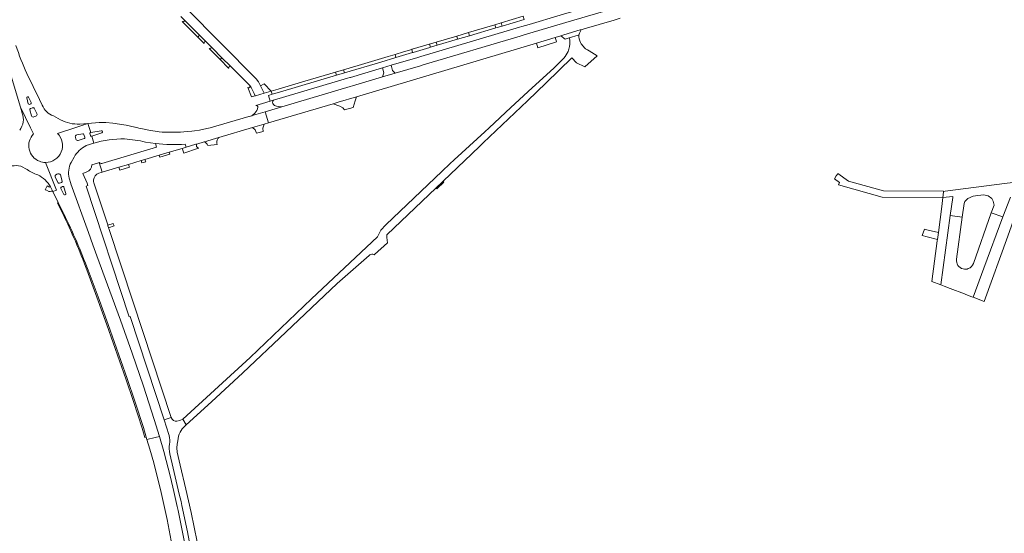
# Model space of a CAD drawing. Header units: metres. Extents: x 166325 to 190320, y 381923 to 404576.
# Tile 993 of 1056: x 181746 to 182241, y 385612 to 385870. Entities that reach past the tile are written whole.
import ezdxf

# ---------------------------------------------------------------- set-up
doc = ezdxf.new("R2010")
doc.units = ezdxf.units.M
for name, color, linetype, lineweight in [('B-WE-VH-VERHARDING_ASFALT-GV', 8, 'Continuous', 18), ('B-WE-VH-VERHARDING_BETONSTRAATSTEEN-GV', 8, 'Continuous', 18), ('B-WE-VH-VERHARDING_HALFVERHARDING-GV', 8, 'Continuous', 18), ('B-WE-VH-VERHARDING_STRAATBAKSTEEN-GV', 8, 'Continuous', 18)]:
    doc.layers.add(name, color=color, linetype=linetype, lineweight=lineweight)

msp = doc.modelspace()

# ---------------------------------------------------------------- linework, layer by layer
at = {"layer": 'B-WE-VH-VERHARDING_ASFALT-GV', "flags": 128}
for points in [[(182039.418, 385874.606), (182020.554, 385868.963), (182018.844, 385868.476), (182004.093, 385864.134), (181998.999, 385862.611), (181997.601, 385862.193), (181948.855, 385847.73), (181948.707, 385847.686), (181947.396, 385847.297), (181934.737, 385843.541), (181928.356, 385841.647), (181913.225, 385837.158), (181912.021, 385836.801), (181911.98, 385836.789), (181877.768, 385826.637), (181876.021, 385826.119), (181869.268, 385824.116), (181870.911, 385818.554), (181882.344, 385821.932), (181903.52, 385828.187), (181905.986, 385828.916), (181915.166, 385831.63), (182005.775, 385858.728), (182015.209, 385861.55), (182018.036, 385862.395), (182019.546, 385862.847), (182027.785, 385865.271), (182028.28, 385865.416), (182029.715, 385865.838), (182044.812, 385870.271), (182047.935, 385871.209)], [(182039.418, 385874.606), (182020.554, 385868.963), (182018.844, 385868.476), (182004.093, 385864.134), (181998.999, 385862.611), (181997.601, 385862.193), (181948.855, 385847.73), (181948.707, 385847.686), (181947.396, 385847.297), (181934.737, 385843.541), (181928.356, 385841.647), (181913.225, 385837.158), (181912.021, 385836.801), (181911.98, 385836.789), (181877.768, 385826.637), (181876.021, 385826.119), (181869.268, 385824.116), (181870.911, 385818.554), (181882.344, 385821.932), (181903.52, 385828.187), (181905.986, 385828.916), (181915.166, 385831.63), (182005.775, 385858.728), (182015.209, 385861.55), (182018.036, 385862.395), (182019.546, 385862.847), (182027.785, 385865.271), (182028.28, 385865.416), (182029.715, 385865.838), (182044.812, 385870.271), (182047.935, 385871.209)], [(181733.344, 385871.796), (181741.583, 385842.063), (181746.239, 385826.479)], [(181755.878, 385830.244), (181755.849, 385830.304), (181749.465, 385843.47)], [(181750.345, 385831.424), (181751.695, 385828.745), (181751.671, 385828.35), (181751.385, 385828.076), (181750.824, 385827.841), (181750.13, 385828.116), (181749.36, 385831.094)], [(181757.221, 385827.482), (181757.198, 385827.53), (181755.878, 385830.244)], [(181752.786, 385813.051), (181751.281, 385816.138), (181746.239, 385826.479), (181747.157, 385823.516)], [(181746.239, 385826.479), (181751.281, 385816.138), (181752.786, 385813.051)], [(181752.786, 385813.051), (181751.281, 385816.138), (181746.239, 385826.479), (181747.157, 385823.516)], [(181829.149, 385807.87), (181829.54, 385806.318), (181834.502, 385807.791), (181834.871, 385807.901), (181838.687, 385809.033), (181839.558, 385809.292), (181839.936, 385809.404), (181844.796, 385810.839), (181845.942, 385811.178), (181862.937, 385816.199), (181868.886, 385817.956), (181870.911, 385818.554), (181869.268, 385824.116), (181863.372, 385822.366), (181862.863, 385822.216), (181862.687, 385822.165), (181862.593, 385822.138), (181861.325, 385821.773), (181861.165, 385821.727), (181841.656, 385816.082), (181839.927, 385815.739), (181836.249, 385814.911), (181833.751, 385814.597)], [(181829.149, 385807.87), (181829.54, 385806.318), (181834.502, 385807.791), (181834.871, 385807.901), (181838.687, 385809.033), (181839.558, 385809.292), (181839.936, 385809.404), (181844.796, 385810.839), (181845.942, 385811.178), (181862.937, 385816.199), (181868.886, 385817.956), (181870.911, 385818.554), (181869.268, 385824.116), (181863.372, 385822.366), (181862.863, 385822.216), (181862.687, 385822.165), (181862.593, 385822.138), (181861.325, 385821.773), (181861.165, 385821.727), (181841.656, 385816.082), (181839.927, 385815.739), (181836.249, 385814.911), (181833.751, 385814.597)], [(181753.947, 385821.908), (181752.991, 385821.533)], [(181766.405, 385820.099), (181762.806, 385822.053)], [(181764.803, 385813.293), (181774.563, 385816.459), (181780.096, 385818.254), (181776.058, 385817.986)], [(181781.604, 385813.767), (181780.096, 385818.254), (181774.563, 385816.459), (181764.803, 385813.293)], [(181781.604, 385813.767), (181780.096, 385818.254), (181774.563, 385816.459), (181764.803, 385813.293)], [(181781.604, 385813.767), (181780.096, 385818.254), (181774.563, 385816.459), (181764.803, 385813.293)], [(181803.708, 385816.454), (181799.429, 385817.487), (181796.061, 385817.994), (181792.677, 385818.384), (181789.234, 385818.694), (181785.778, 385818.736), (181780.096, 385818.254), (181781.604, 385813.767), (181786.9, 385814.623)], [(181803.708, 385816.454), (181799.429, 385817.487), (181796.061, 385817.994), (181792.677, 385818.384), (181789.234, 385818.694), (181785.778, 385818.736), (181780.096, 385818.254), (181781.604, 385813.767), (181786.9, 385814.623)], [(181774.535, 385812.609), (181777.588, 385813.118), (181777.959, 385813.035), (181778.183, 385812.729), (181778.344, 385812.145)], [(181774.535, 385812.609), (181777.588, 385813.118), (181777.959, 385813.035), (181778.183, 385812.729), (181778.344, 385812.145)], [(181774.535, 385812.609), (181777.588, 385813.118), (181777.959, 385813.035), (181778.183, 385812.729), (181778.344, 385812.145)], [(181781.445, 385812.299), (181781.187, 385813.19)], [(181781.445, 385812.299), (181781.187, 385813.19)], [(181787.148, 385813.61), (181782.079, 385811.941), (181783.092, 385808.369)], [(181787.148, 385813.61), (181782.079, 385811.941), (181783.092, 385808.369)], [(181815.936, 385814.08), (181810.797, 385814.848), (181806.766, 385815.738), (181805.723, 385815.968), (181805.311, 385816.067), (181803.843, 385816.421), (181803.708, 385816.454)], [(181815.936, 385814.08), (181810.797, 385814.848), (181806.766, 385815.738), (181805.723, 385815.968), (181805.311, 385816.067), (181803.843, 385816.421), (181803.708, 385816.454)], [(181833.751, 385814.597), (181832.509, 385814.441), (181828.322, 385814.046)], [(181833.751, 385814.597), (181832.509, 385814.441), (181828.322, 385814.046)], [(181774.122, 385810.427), (181773.871, 385811.386)], [(181774.122, 385810.427), (181773.871, 385811.386)], [(181778.249, 385810.697), (181775.337, 385809.735)], [(181778.249, 385810.697), (181775.337, 385809.735)], [(181778.344, 385812.145), (181778.565, 385811.344)], [(181778.344, 385812.145), (181778.565, 385811.344)], [(181778.344, 385812.145), (181778.565, 385811.344)], [(181779.147, 385807.095), (181779.289, 385807.141), (181783.092, 385808.369), (181782.079, 385811.941)], [(181779.147, 385807.095), (181779.289, 385807.141), (181783.092, 385808.369), (181782.079, 385811.941)], [(181779.147, 385807.095), (181779.289, 385807.141), (181783.092, 385808.369), (181782.079, 385811.941)], [(181809.154, 385808.945), (181814.186, 385808.154)], [(181809.154, 385808.945), (181814.186, 385808.154)], [(181761.373, 385786.392), (181761.377, 385786.383), (181762.345, 385784.409), (181762.521, 385784.049), (181764.389, 385784.681), (181758.798, 385798.685)], [(181758.798, 385798.685), (181764.389, 385784.681), (181762.521, 385784.049), (181765.222, 385778.574)], [(181758.798, 385798.685), (181764.389, 385784.681), (181762.521, 385784.049), (181765.222, 385778.574)], [(181761.373, 385786.392), (181761.377, 385786.383), (181762.345, 385784.409), (181762.521, 385784.049), (181764.389, 385784.681), (181758.798, 385798.685)], [(181758.798, 385798.685), (181764.389, 385784.681), (181762.521, 385784.049), (181765.222, 385778.574)], [(181771.75, 385798.64), (181773.258, 385801.376)], [(181771.75, 385798.64), (181773.258, 385801.376)], [(181771.75, 385798.64), (181773.258, 385801.376)], [(181746.373, 385796.807), (181749.583, 385795.069)], [(181746.373, 385796.807), (181749.583, 385795.069)], [(181765.145, 385788.497), (181763.73, 385791.328)], [(181765.145, 385788.497), (181763.73, 385791.328)], [(181764.282, 385792.626), (181764.59, 385792.754)], [(181764.282, 385792.626), (181764.59, 385792.754)], [(181764.282, 385792.626), (181764.59, 385792.754)], [(181764.59, 385792.754), (181765.009, 385792.927)], [(181764.59, 385792.754), (181765.009, 385792.927)], [(181764.59, 385792.754), (181765.009, 385792.927)], [(181766.313, 385792.442), (181767.216, 385789.339), (181767.196, 385788.92), (181766.912, 385788.662), (181765.842, 385788.232)], [(181766.313, 385792.442), (181767.216, 385789.339), (181767.196, 385788.92), (181766.912, 385788.662), (181765.842, 385788.232)], [(181766.313, 385792.442), (181767.216, 385789.339), (181767.196, 385788.92), (181766.912, 385788.662), (181765.842, 385788.232)], [(181771.614, 385788.079), (181770.81, 385790.856)], [(181771.614, 385788.079), (181770.81, 385790.856)], [(181771.614, 385788.079), (181770.81, 385790.856)], [(181768.107, 385782.596), (181766.593, 385785.632)], [(181768.107, 385782.596), (181766.593, 385785.632)], [(181768.107, 385782.596), (181766.593, 385785.632)], [(181766.832, 385786.325), (181767.446, 385786.568)], [(181766.832, 385786.325), (181767.446, 385786.568)], [(181768.114, 385786.272), (181769.071, 385783.016)], [(181768.114, 385786.272), (181769.071, 385783.016)], [(181816.1, 385660.832), (181813.527, 385669.399), (181808.06, 385686.226), (181802.396, 385702.735), (181796.481, 385719.319), (181784.574, 385751.798), (181782.578, 385757.244), (181780.41, 385763.443), (181771.632, 385787.986)], [(181816.1, 385660.832), (181813.527, 385669.399), (181808.06, 385686.226), (181802.396, 385702.735), (181796.481, 385719.319), (181784.574, 385751.798), (181782.578, 385757.244), (181780.41, 385763.443), (181771.632, 385787.986)], [(181816.1, 385660.832), (181813.527, 385669.399), (181808.06, 385686.226), (181802.396, 385702.735), (181796.481, 385719.319), (181784.574, 385751.798), (181782.578, 385757.244), (181780.41, 385763.443), (181771.632, 385787.986)], [(181765.222, 385778.574), (181768.095, 385772.798)], [(181765.222, 385778.574), (181768.095, 385772.798)], [(182217.041, 385750.015), (182219.96, 385771.129), (182213.888, 385771.968), (182209.073, 385737.135), (182209.118, 385737.118), (182210.861, 385736.453), (182213.794, 385735.335), (182221.076, 385732.558), (182221.72, 385732.313), (182224.807, 385731.136)], [(182217.041, 385750.015), (182219.96, 385771.129), (182213.888, 385771.968), (182209.073, 385737.135), (182209.118, 385737.118), (182210.861, 385736.453), (182213.794, 385735.335), (182221.076, 385732.558), (182221.72, 385732.313), (182224.807, 385731.136)], [(182224.807, 385731.136), (182225.264, 385730.962), (182225.483, 385730.879), (182230.767, 385745.506), (182240.406, 385771.301), (182234.547, 385773.368)], [(182224.807, 385731.136), (182225.264, 385730.962), (182225.483, 385730.879), (182230.767, 385745.506), (182240.406, 385771.301), (182234.547, 385773.368)], [(182234.547, 385773.368), (182225.574, 385747.936)], [(182234.547, 385773.368), (182225.574, 385747.936)], [(181780.254, 385744.459), (181785.295, 385731.105), (181790.348, 385717.235), (181799.911, 385690.051), (181803.756, 385678.686), (181808.039, 385665.337), (181809.471, 385660.526), (181809.823, 385659.325), (181813.945, 385660.314), (181816.1, 385660.832)], [(181780.254, 385744.459), (181785.295, 385731.105), (181790.348, 385717.235), (181799.911, 385690.051), (181803.756, 385678.686), (181808.039, 385665.337), (181809.471, 385660.526), (181809.823, 385659.325), (181813.945, 385660.314), (181816.1, 385660.832)], [(181780.254, 385744.459), (181785.295, 385731.105), (181790.348, 385717.235), (181799.911, 385690.051), (181803.756, 385678.686), (181808.039, 385665.337), (181809.471, 385660.526), (181809.823, 385659.325), (181813.945, 385660.314), (181816.1, 385660.832)]]:
    msp.add_lwpolyline(points, dxfattribs=at)
at = {"layer": 'B-WE-VH-VERHARDING_ASFALT-GV'}
for points in [[(181749.465, 385843.47, -0.0351692), (181743.981, 385857.461)], [(181747.157, 385823.516, -0.2496116), (181745.844, 385814.859)], [(181747.157, 385823.516, -0.2496116), (181745.844, 385814.859)], [(181762.806, 385822.053, -0.2202672), (181757.221, 385827.482)], [(181752.991, 385821.533, -0.4006707), (181751.7, 385822.068)], [(181776.058, 385817.986, -0.1366474), (181766.405, 385820.099)], [(181764.803, 385813.293, -0.6802229), (181758.798, 385798.685)], [(181764.803, 385813.293, -0.6802229), (181758.798, 385798.685)], [(181764.803, 385813.293, -0.6802229), (181758.798, 385798.685)], [(181781.187, 385813.19, -0.4346808), (181781.604, 385813.767)], [(181781.187, 385813.19, -0.4346808), (181781.604, 385813.767)], [(181781.187, 385813.19, -0.4346808), (181781.604, 385813.767)], [(181786.9, 385814.623, -0.9160474), (181787.148, 385813.61)], [(181786.9, 385814.623, -0.9160474), (181787.148, 385813.61)], [(181828.322, 385814.046, -0.0355242), (181815.936, 385814.08)], [(181828.322, 385814.046, -0.0355242), (181815.936, 385814.08)], [(181755.838, 385799.262, -0.5347874), (181752.786, 385813.051)], [(181773.871, 385811.386, -0.4266794), (181774.535, 385812.609)], [(181773.871, 385811.386, -0.4266794), (181774.535, 385812.609)], [(181775.337, 385809.735, -0.419941), (181774.122, 385810.427)], [(181775.337, 385809.735, -0.419941), (181774.122, 385810.427)], [(181775.337, 385809.735, -0.419941), (181774.122, 385810.427)], [(181778.565, 385811.344, -0.4167807), (181778.249, 385810.697)], [(181778.565, 385811.344, -0.4167807), (181778.249, 385810.697)], [(181782.079, 385811.941, -0.5202747), (181781.445, 385812.299)], [(181782.079, 385811.941, -0.5202747), (181781.445, 385812.299)], [(181782.079, 385811.941, -0.5202747), (181781.445, 385812.299)], [(181783.092, 385808.369, -0.0727285), (181798.614, 385810.552)], [(181783.092, 385808.369, -0.0727285), (181798.614, 385810.552)], [(181798.614, 385810.552, -0.0323531), (181809.154, 385808.945)], [(181798.614, 385810.552, -0.0323531), (181809.154, 385808.945)], [(181814.186, 385808.154, 0.0421052), (181829.149, 385807.87)], [(181814.186, 385808.154, 0.0421052), (181829.149, 385807.87)], [(181773.258, 385801.376, -0.1488637), (181779.147, 385807.095)], [(181773.258, 385801.376, -0.1488637), (181779.147, 385807.095)], [(181773.258, 385801.376, -0.1488637), (181779.147, 385807.095)], [(181758.798, 385798.685, -0.0895488), (181755.838, 385799.262)], [(181758.798, 385798.685, -0.0895488), (181755.838, 385799.262)], [(181770.81, 385790.856, -0.1970824), (181771.75, 385798.64)], [(181770.81, 385790.856, -0.1970824), (181771.75, 385798.64)], [(181770.81, 385790.856, -0.1970824), (181771.75, 385798.64)], [(181737.941, 385795.624, -0.1723221), (181746.373, 385796.807)], [(181737.941, 385795.624, -0.1723221), (181746.373, 385796.807)], [(181749.583, 385795.069, 0.0781068), (181754.932, 385792.439)], [(181749.583, 385795.069, 0.0781068), (181754.932, 385792.439)], [(181754.932, 385792.439, -0.1402915), (181761.373, 385786.392)], [(181754.932, 385792.439, -0.1402915), (181761.373, 385786.392)], [(181763.73, 385791.328, -0.416123), (181764.282, 385792.626)], [(181763.73, 385791.328, -0.416123), (181764.282, 385792.626)], [(181765.009, 385792.927, -0.4332467), (181766.313, 385792.442)], [(181765.009, 385792.927, -0.4332467), (181766.313, 385792.442)], [(181765.842, 385788.232, -0.4092018), (181765.145, 385788.497)], [(181765.842, 385788.232, -0.4092018), (181765.145, 385788.497)], [(181766.593, 385785.632, -0.4227776), (181766.832, 385786.325)], [(181766.593, 385785.632, -0.4227776), (181766.832, 385786.325)], [(181766.593, 385785.632, -0.4227776), (181766.832, 385786.325)], [(181767.446, 385786.568, -0.427739), (181768.114, 385786.272)], [(181767.446, 385786.568, -0.427739), (181768.114, 385786.272)], [(181767.446, 385786.568, -0.427739), (181768.114, 385786.272)], [(181771.632, 385787.986, -0.1056601), (181771.614, 385788.079)], [(181771.632, 385787.986, -0.1056601), (181771.614, 385788.079)], [(181771.632, 385787.986, -0.1056601), (181771.614, 385788.079)], [(181769.071, 385783.016, -0.9293188), (181768.107, 385782.596)], [(181769.071, 385783.016, -0.9293188), (181768.107, 385782.596)], [(181769.071, 385783.016, -0.9293188), (181768.107, 385782.596)], [(181768.095, 385772.798, -0.0236869), (181780.254, 385744.459)], [(181768.095, 385772.798, -0.0236869), (181780.254, 385744.459)], [(182220.368, 385745.12, -0.3850694), (182217.041, 385750.015)], [(182220.368, 385745.12, -0.3850694), (182217.041, 385750.015)], [(182222.961, 385745.275, -0.150782), (182220.368, 385745.12)], [(182222.961, 385745.275, -0.150782), (182220.368, 385745.12)], [(182225.574, 385747.936, -0.2214627), (182222.961, 385745.275)], [(182225.574, 385747.936, -0.2214627), (182222.961, 385745.275)]]:
    msp.add_lwpolyline(points, format="xyb", dxfattribs=at)
at = {"layer": 'B-WE-VH-VERHARDING_ASFALT-GV', "flags": 128}
msp.add_lwpolyline([(181825.606, 385623.644), (181825.123, 385625.757), (181823.428, 385633.164), (181821.745, 385640.52), (181818.33, 385653.407), (181816.1, 385660.832), (181813.945, 385660.314), (181809.823, 385659.325), (181811.238, 385654.502), (181813.271, 385647.57), (181817.008, 385632.665), (181819.968, 385619.193), (181823.11, 385603.1), (181826.615, 385583.238), (181826.855, 385581.765), (181826.884, 385581.605), (181827.323, 385579.162), (181827.426, 385578.591), (181834.338, 385576.754), (181834.229, 385577.367), (181832.89, 385584.897), (181828.811, 385607.833)], close=True, dxfattribs=at)
msp.add_lwpolyline([(181825.606, 385623.644), (181825.123, 385625.757), (181823.428, 385633.164), (181821.745, 385640.52), (181818.33, 385653.407), (181816.1, 385660.832), (181813.945, 385660.314), (181809.823, 385659.325), (181811.238, 385654.502), (181813.271, 385647.57), (181817.008, 385632.665), (181819.968, 385619.193), (181823.11, 385603.1), (181826.615, 385583.238), (181826.855, 385581.765), (181826.884, 385581.605), (181827.323, 385579.162), (181827.426, 385578.591), (181834.338, 385576.754), (181834.229, 385577.367), (181832.89, 385584.897), (181828.811, 385607.833)], close=True, dxfattribs=at)
msp.add_lwpolyline([(181825.606, 385623.644), (181825.123, 385625.757), (181823.428, 385633.164), (181821.745, 385640.52), (181818.33, 385653.407), (181816.1, 385660.832), (181813.945, 385660.314), (181809.823, 385659.325), (181811.238, 385654.502), (181813.271, 385647.57), (181817.008, 385632.665), (181819.968, 385619.193), (181823.11, 385603.1), (181826.615, 385583.238), (181826.855, 385581.765), (181826.884, 385581.605), (181827.323, 385579.162), (181827.426, 385578.591), (181834.338, 385576.754), (181834.229, 385577.367), (181832.89, 385584.897), (181828.811, 385607.833)], close=True, dxfattribs=at)
at = {"layer": 'B-WE-VH-VERHARDING_BETONSTRAATSTEEN-GV', "flags": 128}
for points in [[(181870.976, 385832.401), (181871.792, 385829.527), (181873.499, 385830.039), (181910.718, 385841.043), (181911.966, 385841.412), (181912.158, 385841.469), (181928.403, 385846.271), (181932.697, 385847.541), (181946.069, 385851.494), (181947.603, 385851.948), (181997.224, 385866.618), (181998.397, 385866.963), (182002.062, 385868.042), (182017.627, 385872.69), (182019.286, 385873.186), (182035.557, 385877.983)], [(181870.976, 385832.401), (181871.792, 385829.527), (181873.499, 385830.039), (181910.718, 385841.043), (181911.966, 385841.412), (181912.158, 385841.469), (181928.403, 385846.271), (181932.697, 385847.541), (181946.069, 385851.494), (181947.603, 385851.948), (181997.224, 385866.618), (181998.397, 385866.963), (182002.062, 385868.042), (182017.627, 385872.69), (182019.286, 385873.186), (182035.557, 385877.983)], [(181826.837, 385872.135), (181828.623, 385870.343), (181829.154, 385869.81), (181836.27, 385862.67), (181836.406, 385862.535), (181839.404, 385859.526), (181839.635, 385859.295), (181842.103, 385856.819), (181842.815, 385856.104), (181847.555, 385851.349), (181847.583, 385851.32), (181851.801, 385847.089), (181851.819, 385847.071), (181851.981, 385846.908), (181861.568, 385837.29), (181861.57, 385837.288), (181861.575, 385837.284), (181862.299, 385836.388), (181862.606, 385835.721), (181863.716, 385833.305), (181864.234, 385832.177), (181864.463, 385832.244), (181866.676, 385832.891), (181868.889, 385833.537), (181867.02, 385837.249), (181865.973, 385839.17), (181864.74, 385840.754), (181829.334, 385876.389)], [(181826.837, 385872.135), (181828.623, 385870.343), (181829.154, 385869.81), (181836.27, 385862.67), (181836.406, 385862.535), (181839.404, 385859.526), (181839.635, 385859.295), (181842.103, 385856.819), (181842.815, 385856.104), (181847.555, 385851.349), (181847.583, 385851.32), (181851.801, 385847.089), (181851.819, 385847.071), (181851.981, 385846.908), (181861.568, 385837.29), (181861.57, 385837.288), (181861.575, 385837.284), (181862.299, 385836.388), (181862.606, 385835.721), (181863.716, 385833.305), (181864.234, 385832.177), (181864.463, 385832.244), (181866.676, 385832.891), (181868.889, 385833.537), (181867.02, 385837.249), (181865.973, 385839.17), (181864.74, 385840.754), (181829.334, 385876.389)], [(181827.615, 385869.545), (181828.272, 385868.885), (181835.392, 385861.737)], [(181827.615, 385869.545), (181828.272, 385868.885), (181835.392, 385861.737)], [(181835.392, 385861.737), (181836.27, 385862.67), (181829.154, 385869.81), (181828.623, 385870.343)], [(181835.392, 385861.737), (181836.27, 385862.67), (181829.154, 385869.81), (181828.623, 385870.343)], [(181999.537, 385870.547), (181988.488, 385867.264), (181985.269, 385866.308), (181972.029, 385862.374), (181966.103, 385860.613), (181955.87, 385857.572), (181952.462, 385856.56), (181952.109, 385856.455), (181943.685, 385853.951), (181943.426, 385853.874), (181935.055, 385851.387), (181927.55, 385849.157), (181909.194, 385843.725), (181905.162, 385842.532), (181876.569, 385834.071), (181872.793, 385832.944), (181872.793, 385832.943), (181870.976, 385832.401)], [(181999.537, 385870.547), (181988.488, 385867.264), (181985.269, 385866.308), (181972.029, 385862.374), (181966.103, 385860.613), (181955.87, 385857.572), (181952.462, 385856.56), (181952.109, 385856.455), (181943.685, 385853.951), (181943.426, 385853.874), (181935.055, 385851.387), (181927.55, 385849.157), (181909.194, 385843.725), (181905.162, 385842.532), (181876.569, 385834.071), (181872.793, 385832.944), (181872.793, 385832.943), (181870.976, 385832.401)], [(181839.635, 385859.295), (181839.404, 385859.526), (181836.406, 385862.535), (181836.27, 385862.67), (181835.392, 385861.737), (181835.485, 385861.644), (181838.531, 385858.587), (181838.673, 385858.444)], [(181839.635, 385859.295), (181839.404, 385859.526), (181836.406, 385862.535), (181836.27, 385862.67), (181835.392, 385861.737), (181835.485, 385861.644), (181838.531, 385858.587), (181838.673, 385858.444)], [(181841.124, 385855.984), (181841.903, 385855.202), (181846.624, 385850.462)], [(181841.124, 385855.984), (181841.903, 385855.202), (181846.624, 385850.462)], [(181846.624, 385850.462), (181847.555, 385851.349), (181842.815, 385856.104), (181842.103, 385856.819)], [(181846.624, 385850.462), (181847.555, 385851.349), (181842.815, 385856.104), (181842.103, 385856.819)], [(181851.981, 385846.908), (181851.819, 385847.071), (181851.801, 385847.089), (181847.583, 385851.32), (181847.555, 385851.349), (181846.624, 385850.462), (181846.698, 385850.388), (181850.935, 385846.135), (181851.06, 385846.01)], [(181851.981, 385846.908), (181851.819, 385847.071), (181851.801, 385847.089), (181847.583, 385851.32), (181847.555, 385851.349), (181846.624, 385850.462), (181846.698, 385850.388), (181850.935, 385846.135), (181851.06, 385846.01)], [(181860.668, 385836.364), (181862.361, 385831.631), (181862.433, 385831.652), (181864.234, 385832.177)], [(181860.668, 385836.364), (181862.361, 385831.631), (181862.433, 385831.652), (181864.234, 385832.177)], [(181864.234, 385832.177), (181863.716, 385833.305), (181862.606, 385835.721), (181862.299, 385836.388), (181861.575, 385837.284), (181861.57, 385837.288)], [(181864.234, 385832.177), (181863.716, 385833.305), (181862.606, 385835.721), (181862.299, 385836.388), (181861.575, 385837.284), (181861.57, 385837.288)], [(181873.499, 385830.039), (181871.792, 385829.527), (181868.005, 385828.393), (181864.635, 385827.383)], [(181873.499, 385830.039), (181871.792, 385829.527), (181868.005, 385828.393), (181864.635, 385827.383)], [(181752.414, 385826.179), (181751.251, 385825.727), (181750.972, 385825.454), (181750.945, 385825.064), (181751.7, 385822.068)], [(181754.471, 385823.211), (181753.106, 385825.929)], [(181864.06, 385823.426), (181862.687, 385822.165), (181862.863, 385822.216), (181863.372, 385822.366), (181869.268, 385824.116), (181876.021, 385826.119), (181877.768, 385826.637)], [(181864.06, 385823.426), (181862.687, 385822.165), (181862.863, 385822.216), (181863.372, 385822.366), (181869.268, 385824.116), (181876.021, 385826.119), (181877.768, 385826.637)], [(181874.064, 385827.329), (181873.455, 385827.762)], [(181874.064, 385827.329), (181873.455, 385827.762)], [(181778.565, 385811.344), (181778.344, 385812.145), (181778.183, 385812.729), (181777.959, 385813.035), (181777.588, 385813.118), (181774.535, 385812.609)], [(181781.187, 385813.19), (181781.445, 385812.299)], [(181781.187, 385813.19), (181781.445, 385812.299)], [(181786.9, 385814.623), (181781.604, 385813.767)], [(181786.9, 385814.623), (181781.604, 385813.767)], [(181782.079, 385811.941), (181787.148, 385813.61)], [(181782.079, 385811.941), (181787.148, 385813.61)], [(181773.871, 385811.386), (181774.122, 385810.427)], [(181775.337, 385809.735), (181778.249, 385810.697)], [(181814.186, 385808.154), (181814.593, 385806.297), (181787.24, 385798.229)], [(181814.186, 385808.154), (181814.593, 385806.297), (181787.24, 385798.229)], [(181845.942, 385811.178), (181844.796, 385810.839), (181839.936, 385809.404), (181839.558, 385809.292), (181838.687, 385809.033)], [(181845.942, 385811.178), (181844.796, 385810.839), (181839.936, 385809.404), (181839.558, 385809.292), (181838.687, 385809.033)], [(181816.027, 385802.306), (181821.084, 385803.807), (181827.6, 385805.742), (181829.537, 385806.317), (181829.54, 385806.318)], [(181816.027, 385802.306), (181821.084, 385803.807), (181827.6, 385805.742), (181829.537, 385806.317), (181829.54, 385806.318)], [(181834.871, 385807.901), (181834.502, 385807.791), (181829.54, 385806.318), (181829.537, 385806.317), (181827.6, 385805.742), (181827.891, 385804.856), (181828.404, 385803.296), (181835.298, 385805.606), (181835.906, 385805.791)], [(181834.871, 385807.901), (181834.502, 385807.791), (181829.54, 385806.318), (181829.537, 385806.317), (181827.6, 385805.742), (181827.891, 385804.856), (181828.404, 385803.296), (181835.298, 385805.606), (181835.906, 385805.791)], [(181829.54, 385806.318), (181829.149, 385807.87)], [(181829.54, 385806.318), (181829.149, 385807.87)], [(181840.556, 385807.179), (181845.153, 385807.774)], [(181840.556, 385807.179), (181845.153, 385807.774)], [(181785.606, 385793.273), (181786.841, 385793.64), (181787.303, 385793.777), (181785.877, 385798.58), (181785.535, 385798.481), (181782.194, 385797.513)], [(181785.606, 385793.273), (181786.841, 385793.64), (181787.303, 385793.777), (181785.877, 385798.58), (181785.535, 385798.481), (181782.194, 385797.513)], [(181785.606, 385793.273), (181786.841, 385793.64), (181787.303, 385793.777), (181785.877, 385798.58), (181785.535, 385798.481), (181782.194, 385797.513)], [(181785.877, 385798.58), (181787.303, 385793.777), (181795.742, 385796.283), (181800.588, 385797.721), (181806.951, 385799.611), (181808.864, 385800.179), (181816.027, 385802.306)], [(181785.877, 385798.58), (181787.303, 385793.777), (181795.742, 385796.283), (181800.588, 385797.721), (181806.951, 385799.611), (181808.864, 385800.179), (181816.027, 385802.306)], [(182248.29, 385784.59), (182269.044, 385786.689), (182270.176, 385786.799), (182276.168, 385787.383), (182281.957, 385787.948), (182314.059, 385790.33), (182316.932, 385790.543), (182318.867, 385790.687), (182320.96, 385790.842), (182327.279, 385791.311), (182331.905, 385788.223), (182333.015, 385793.811), (182334.555, 385801.282), (182329.841, 385795.985), (182321.712, 385795.377), (182280.871, 385792.338), (182251.106, 385789.328), (182241.089, 385788.145), (182211.384, 385784.249), (182210.558, 385784.141), (182210.304, 385782.155), (182210.168, 385781.091)], [(182248.29, 385784.59), (182269.044, 385786.689), (182270.176, 385786.799), (182276.168, 385787.383), (182281.957, 385787.948), (182314.059, 385790.33), (182316.932, 385790.543), (182318.867, 385790.687), (182320.96, 385790.842), (182327.279, 385791.311), (182331.905, 385788.223), (182333.015, 385793.811), (182334.555, 385801.282), (182329.841, 385795.985), (182321.712, 385795.377), (182280.871, 385792.338), (182251.106, 385789.328), (182241.089, 385788.145), (182211.384, 385784.249), (182210.558, 385784.141), (182210.304, 385782.155), (182210.168, 385781.091)], [(181779.584, 385793.952), (181777.645, 385793.131)], [(181779.584, 385793.952), (181777.645, 385793.131)], [(181779.584, 385793.952), (181777.645, 385793.131)], [(181763.73, 385791.328), (181765.145, 385788.497)], [(181765.009, 385792.927), (181764.59, 385792.754), (181764.282, 385792.626)], [(181777.645, 385793.131), (181779.7, 385788.196), (181780.084, 385787.024), (181779.216, 385786.739), (181800.832, 385721.12), (181801.341, 385721.288), (181818.449, 385669.261), (181822.032, 385670.439), (181802.884, 385728.466), (181790.692, 385765.52), (181790.587, 385765.837), (181790.56, 385765.92), (181790.242, 385766.888), (181790.169, 385767.111)], [(181777.645, 385793.131), (181779.7, 385788.196), (181780.084, 385787.024), (181779.216, 385786.739), (181800.832, 385721.12), (181801.341, 385721.288), (181818.449, 385669.261), (181822.032, 385670.439), (181802.884, 385728.466), (181790.692, 385765.52), (181790.587, 385765.837), (181790.56, 385765.92), (181790.242, 385766.888), (181790.169, 385767.111)], [(181777.645, 385793.131), (181779.7, 385788.196), (181780.084, 385787.024), (181779.216, 385786.739), (181800.832, 385721.12), (181801.341, 385721.288), (181818.449, 385669.261), (181822.032, 385670.439), (181802.884, 385728.466), (181790.692, 385765.52), (181790.587, 385765.837), (181790.56, 385765.92), (181790.242, 385766.888), (181790.169, 385767.111)], [(181790.169, 385767.111), (181790.097, 385767.33), (181783.177, 385788.361)], [(181790.169, 385767.111), (181790.097, 385767.33), (181783.177, 385788.361)], [(181790.169, 385767.111), (181790.097, 385767.33), (181783.177, 385788.361)], [(181760.469, 385786.446), (181760.433, 385786.463), (181759.591, 385786.869), (181758.688, 385784.922), (181759.257, 385784.663), (181760.459, 385784.115)], [(181761.377, 385786.383), (181761.321, 385786.368)], [(181762.345, 385784.409), (181761.377, 385786.383)], [(181767.446, 385786.568), (181766.832, 385786.325)], [(181769.071, 385783.016), (181768.114, 385786.272)], [(181765.222, 385778.574), (181764.825, 385778.364), (181767.366, 385773.172)], [(181765.222, 385778.574), (181764.825, 385778.364), (181767.366, 385773.172)], [(181765.222, 385778.574), (181764.825, 385778.364), (181767.366, 385773.172)], [(181768.095, 385772.798), (181765.222, 385778.574)], [(181768.095, 385772.798), (181765.222, 385778.574)], [(181768.095, 385772.798), (181765.222, 385778.574)], [(182210.168, 385781.091), (182215.222, 385781.626), (182215.141, 385781.036), (182213.888, 385771.968), (182219.96, 385771.129)], [(182210.168, 385781.091), (182215.222, 385781.626), (182215.141, 385781.036), (182213.888, 385771.968), (182219.96, 385771.129)], [(182221.158, 385779.06), (182222.782, 385780.611), (182225.471, 385781.803), (182227.755, 385782.035), (182230.776, 385782.343), (182232.939, 385781.911), (182234.84, 385780.533), (182235.505, 385779.16), (182235.903, 385777.212), (182234.547, 385773.368), (182240.406, 385771.301)], [(182221.158, 385779.06), (182222.782, 385780.611), (182225.471, 385781.803), (182227.755, 385782.035), (182230.776, 385782.343), (182232.939, 385781.911), (182234.84, 385780.533), (182235.505, 385779.16), (182235.903, 385777.212), (182234.547, 385773.368), (182240.406, 385771.301)], [(182244.119, 385781.236), (182240.406, 385771.301), (182230.767, 385745.506), (182225.483, 385730.879), (182230.981, 385728.782), (182242.815, 385761.542), (182249.219, 385779.531)], [(182244.119, 385781.236), (182240.406, 385771.301), (182230.767, 385745.506), (182225.483, 385730.879), (182230.981, 385728.782), (182242.815, 385761.542), (182249.219, 385779.531)], [(182240.406, 385771.301), (182244.119, 385781.236)], [(182240.406, 385771.301), (182244.119, 385781.236)], [(182219.96, 385771.129), (182220.918, 385778.063)], [(182219.96, 385771.129), (182220.918, 385778.063)], [(181779.617, 385744.604), (181784.691, 385730.925), (181789.744, 385717.055), (181799.307, 385689.871), (181803.152, 385678.506), (181807.435, 385665.157), (181808.867, 385660.346), (181809.471, 385660.526)], [(181779.617, 385744.604), (181784.691, 385730.925), (181789.744, 385717.055), (181799.307, 385689.871), (181803.152, 385678.506), (181807.435, 385665.157), (181808.867, 385660.346), (181809.471, 385660.526)], [(181779.617, 385744.604), (181784.691, 385730.925), (181789.744, 385717.055), (181799.307, 385689.871), (181803.152, 385678.506), (181807.435, 385665.157), (181808.867, 385660.346), (181809.471, 385660.526)], [(181809.471, 385660.526), (181808.039, 385665.337), (181803.756, 385678.686), (181799.911, 385690.051), (181790.348, 385717.235), (181785.295, 385731.105), (181780.254, 385744.459)], [(181809.471, 385660.526), (181808.039, 385665.337), (181803.756, 385678.686), (181799.911, 385690.051), (181790.348, 385717.235), (181785.295, 385731.105), (181780.254, 385744.459)], [(181809.471, 385660.526), (181808.039, 385665.337), (181803.756, 385678.686), (181799.911, 385690.051), (181790.348, 385717.235), (181785.295, 385731.105), (181780.254, 385744.459)], [(181822.032, 385670.439), (181818.449, 385669.261), (181820.857, 385661.936), (181821.048, 385661.355)], [(181822.032, 385670.439), (181818.449, 385669.261), (181820.857, 385661.936), (181821.048, 385661.355)], [(181822.032, 385670.439), (181818.449, 385669.261), (181820.857, 385661.936), (181821.048, 385661.355)], [(181829.582, 385666.69), (181827.843, 385669.556), (181826.466, 385668.883), (181824.919, 385668.544)], [(181829.582, 385666.69), (181827.843, 385669.556), (181826.466, 385668.883), (181824.919, 385668.544)], [(181829.582, 385666.69), (181827.843, 385669.556), (181826.466, 385668.883), (181824.919, 385668.544)], [(181837.119, 385597.016), (181835.069, 385607.924), (181832.063, 385622.666), (181829.45, 385634.395), (181826.496, 385646.439), (181825.05, 385652.948), (181824.863, 385655.145), (181825.033, 385657.057), (181825.313, 385658.797)], [(181837.119, 385597.016), (181835.069, 385607.924), (181832.063, 385622.666), (181829.45, 385634.395), (181826.496, 385646.439), (181825.05, 385652.948), (181824.863, 385655.145), (181825.033, 385657.057), (181825.313, 385658.797)], [(181837.119, 385597.016), (181835.069, 385607.924), (181832.063, 385622.666), (181829.45, 385634.395), (181826.496, 385646.439), (181825.05, 385652.948), (181824.863, 385655.145), (181825.033, 385657.057), (181825.313, 385658.797)], [(181821.323, 385652.249), (181822.953, 385644.98), (181825.101, 385636.336), (181826.134, 385631.89), (181827.002, 385628.155), (181827.438, 385626.278), (181830.238, 385612.889), (181833.086, 385597.77), (181833.863, 385594.57), (181836.267, 385588.518)], [(181821.323, 385652.249), (181822.953, 385644.98), (181825.101, 385636.336), (181826.134, 385631.89), (181827.002, 385628.155), (181827.438, 385626.278), (181830.238, 385612.889), (181833.086, 385597.77), (181833.863, 385594.57), (181836.267, 385588.518)], [(181821.323, 385652.249), (181822.953, 385644.98), (181825.101, 385636.336), (181826.134, 385631.89), (181827.002, 385628.155), (181827.438, 385626.278), (181830.238, 385612.889), (181833.086, 385597.77), (181833.863, 385594.57), (181836.267, 385588.518)]]:
    msp.add_lwpolyline(points, dxfattribs=at)
at = {"layer": 'B-WE-VH-VERHARDING_BETONSTRAATSTEEN-GV'}
for points in [[(181828.623, 385870.343, -0.811965), (181827.615, 385869.545)], [(181828.623, 385870.343, -0.811965), (181827.615, 385869.545)], [(181838.673, 385858.444, -0.8688219), (181839.635, 385859.295)], [(181838.673, 385858.444, -0.8688219), (181839.635, 385859.295)], [(181842.103, 385856.819, -0.8994636), (181841.124, 385855.984)], [(181842.103, 385856.819, -0.8994636), (181841.124, 385855.984)], [(181851.06, 385846.01, -0.834481), (181851.981, 385846.908)], [(181851.06, 385846.01, -0.834481), (181851.981, 385846.908)], [(181861.57, 385837.288, -0.8182371), (181860.668, 385836.364)], [(181861.57, 385837.288, -0.8182371), (181860.668, 385836.364)], [(181750.345, 385831.424, 0.9299849), (181749.36, 385831.094)], [(181873.455, 385827.762, -0.4198552), (181873.499, 385830.039)], [(181873.455, 385827.762, -0.4198552), (181873.499, 385830.039)], [(181753.106, 385825.929, 0.4161636), (181752.414, 385826.179)], [(181753.947, 385821.908, 0.4284022), (181754.471, 385823.211)], [(181865.614, 385826.394, -0.1468611), (181864.06, 385823.426)], [(181865.614, 385826.394, -0.1468611), (181864.06, 385823.426)], [(181864.635, 385827.383, -0.453256), (181865.614, 385826.394)], [(181864.635, 385827.383, -0.453256), (181865.614, 385826.394)], [(181877.768, 385826.637, -0.1323116), (181874.064, 385827.329)], [(181877.768, 385826.637, -0.1323116), (181874.064, 385827.329)], [(181781.604, 385813.767, 0.4346808), (181781.187, 385813.19)], [(181787.148, 385813.61, 0.9160474), (181786.9, 385814.623)], [(181774.535, 385812.609, 0.4266794), (181773.871, 385811.386)], [(181778.249, 385810.697, 0.4167807), (181778.565, 385811.344)], [(181781.445, 385812.299, 0.5202747), (181782.079, 385811.941)], [(181829.149, 385807.87, -0.0421052), (181814.186, 385808.154)], [(181838.687, 385809.033, -0.1063588), (181840.13, 385807.833)], [(181838.687, 385809.033, -0.1063588), (181840.13, 385807.833)], [(181845.153, 385807.774, -0.1783456), (181845.113, 385809.916)], [(181845.153, 385807.774, -0.1783456), (181845.113, 385809.916)], [(181845.113, 385809.916, -0.123994), (181845.942, 385811.178)], [(181845.113, 385809.916, -0.123994), (181845.942, 385811.178)], [(181834.722, 385807.187, -0.1244895), (181834.871, 385807.901)], [(181834.722, 385807.187, -0.1244895), (181834.871, 385807.901)], [(181835.031, 385806.339, -0.1545818), (181834.722, 385807.187)], [(181835.031, 385806.339, -0.1545818), (181834.722, 385807.187)], [(181835.906, 385805.791, -0.178954), (181835.031, 385806.339)], [(181835.906, 385805.791, -0.178954), (181835.031, 385806.339)], [(181840.13, 385807.833, -0.0426467), (181840.556, 385807.179)], [(181840.13, 385807.833, -0.0426467), (181840.556, 385807.179)], [(181787.24, 385798.229, -0.2076518), (181785.877, 385798.58)], [(181787.24, 385798.229, -0.2076518), (181785.877, 385798.58)], [(181782.194, 385797.513, -0.2999452), (181779.584, 385793.952)], [(181782.194, 385797.513, -0.2999452), (181779.584, 385793.952)], [(181782.194, 385797.513, -0.2999452), (181779.584, 385793.952)], [(181764.282, 385792.626, 0.416123), (181763.73, 385791.328)], [(181766.313, 385792.442, 0.4332467), (181765.009, 385792.927)], [(181765.145, 385788.497, 0.4092018), (181765.842, 385788.232)], [(181783.177, 385788.361, -0.0962625), (181782.993, 385789.856)], [(181783.177, 385788.361, -0.0962625), (181782.993, 385789.856)], [(181783.177, 385788.361, -0.0962625), (181782.993, 385789.856)], [(181782.993, 385789.856, -0.2992027), (181785.606, 385793.273)], [(181782.993, 385789.856, -0.2992027), (181785.606, 385793.273)], [(181782.993, 385789.856, -0.2992027), (181785.606, 385793.273)], [(181760.459, 385784.115, 0.1145019), (181761.975, 385784.259)], [(181761.321, 385786.368, -0.1755623), (181760.469, 385786.446)], [(181761.975, 385784.259, 0.0269762), (181762.345, 385784.409)], [(182220.918, 385778.063, -0.0480179), (182221.158, 385779.06)], [(182220.918, 385778.063, -0.0480179), (182221.158, 385779.06)], [(181767.366, 385773.172, -0.024961), (181779.617, 385744.604)], [(181767.366, 385773.172, -0.024961), (181779.617, 385744.604)], [(181767.366, 385773.172, -0.024961), (181779.617, 385744.604)], [(181780.254, 385744.459, 0.0236869), (181768.095, 385772.798)], [(181780.254, 385744.459, 0.0236869), (181768.095, 385772.798)], [(181780.254, 385744.459, 0.0236869), (181768.095, 385772.798)], [(181824.919, 385668.544, -0.3500934), (181822.032, 385670.439)], [(181824.919, 385668.544, -0.3500934), (181822.032, 385670.439)], [(181824.919, 385668.544, -0.3500934), (181822.032, 385670.439)], [(181826.615, 385663.131, -0.0827936), (181828.906, 385666.108)], [(181826.615, 385663.131, -0.0827936), (181828.906, 385666.108)], [(181826.615, 385663.131, -0.0827936), (181828.906, 385666.108)], [(181828.906, 385666.108, -0.018972), (181829.582, 385666.69)], [(181828.906, 385666.108, -0.018972), (181829.582, 385666.69)], [(181828.906, 385666.108, -0.018972), (181829.582, 385666.69)], [(181821.048, 385661.355, -0.1177428), (181821.191, 385656.998)], [(181821.048, 385661.355, -0.1177428), (181821.191, 385656.998)], [(181821.048, 385661.355, -0.1177428), (181821.191, 385656.998)], [(181825.313, 385658.797, -0.1001143), (181826.615, 385663.131)], [(181825.313, 385658.797, -0.1001143), (181826.615, 385663.131)], [(181825.313, 385658.797, -0.1001143), (181826.615, 385663.131)], [(181821.191, 385656.998, 0.0943389), (181821.323, 385652.249)], [(181821.191, 385656.998, 0.0943389), (181821.323, 385652.249)], [(181821.191, 385656.998, 0.0943389), (181821.323, 385652.249)]]:
    msp.add_lwpolyline(points, format="xyb", dxfattribs=at)
at = {"layer": 'B-WE-VH-VERHARDING_BETONSTRAATSTEEN-GV', "flags": 128}
for points in [[(181985.269, 385866.308), (181984.76, 385867.943), (181971.561, 385864.01), (181972.029, 385862.374)], [(181985.269, 385866.308), (181984.76, 385867.943), (181971.561, 385864.01), (181972.029, 385862.374)], [(181988.488, 385867.264), (181988.035, 385868.92), (181984.76, 385867.943), (181985.269, 385866.308)], [(181988.488, 385867.264), (181988.035, 385868.92), (181984.76, 385867.943), (181985.269, 385866.308)], [(181999.537, 385870.547), (181999.041, 385872.2), (181988.035, 385868.92), (181988.488, 385867.264)], [(181999.537, 385870.547), (181999.041, 385872.2), (181988.035, 385868.92), (181988.488, 385867.264)], [(181966.103, 385860.613), (181972.029, 385862.374), (181971.561, 385864.01), (181965.631, 385862.242)], [(181966.103, 385860.613), (181972.029, 385862.374), (181971.561, 385864.01), (181965.631, 385862.242)], [(182022.229, 385861.258), (182026.656, 385862.615), (182027.052, 385862.736), (182027.469, 385863.647), (182028.28, 385865.416), (182027.785, 385865.271), (182019.546, 385862.847), (182018.036, 385862.395), (182020.117, 385860.611)], [(182022.229, 385861.258), (182026.656, 385862.615), (182027.052, 385862.736), (182027.469, 385863.647), (182028.28, 385865.416), (182027.785, 385865.271), (182019.546, 385862.847), (182018.036, 385862.395), (182020.117, 385860.611)], [(181943.685, 385853.951), (181952.109, 385856.455), (181952.462, 385856.56), (181951.981, 385858.174), (181951.72, 385858.096), (181943.17, 385855.548), (181943.006, 385855.499), (181943.426, 385853.874)], [(181943.685, 385853.951), (181952.109, 385856.455), (181952.462, 385856.56), (181951.981, 385858.174), (181951.72, 385858.096), (181943.17, 385855.548), (181943.006, 385855.499), (181943.426, 385853.874)], [(181955.87, 385857.572), (181955.395, 385859.191), (181951.981, 385858.174), (181952.462, 385856.56)], [(181955.87, 385857.572), (181955.395, 385859.191), (181951.981, 385858.174), (181952.462, 385856.56)], [(181955.395, 385859.191), (181955.87, 385857.572), (181966.103, 385860.613), (181965.631, 385862.242)], [(181955.395, 385859.191), (181955.87, 385857.572), (181966.103, 385860.613), (181965.631, 385862.242)], [(182006.467, 385856.368), (182015.864, 385859.338), (182015.686, 385859.938), (182015.209, 385861.55), (182005.775, 385858.728)], [(182006.467, 385856.368), (182015.864, 385859.338), (182015.686, 385859.938), (182015.209, 385861.55), (182005.775, 385858.728)], [(181931.125, 385851.958), (181916.042, 385847.462), (181908.709, 385845.301), (181909.194, 385843.725), (181927.55, 385849.157), (181935.055, 385851.387), (181934.615, 385852.998)], [(181931.125, 385851.958), (181916.042, 385847.462), (181908.709, 385845.301), (181909.194, 385843.725), (181927.55, 385849.157), (181935.055, 385851.387), (181934.615, 385852.998)], [(181943.426, 385853.874), (181943.006, 385855.499), (181938.969, 385854.296), (181934.615, 385852.998), (181935.055, 385851.387)], [(181943.426, 385853.874), (181943.006, 385855.499), (181938.969, 385854.296), (181934.615, 385852.998), (181935.055, 385851.387)], [(181874.691, 385835.246), (181872.385, 385834.557), (181872.384, 385834.557), (181872.325, 385834.539), (181872.793, 385832.944), (181876.569, 385834.071), (181905.162, 385842.532), (181904.689, 385844.117), (181889.257, 385839.57), (181875.846, 385835.591)], [(181874.691, 385835.246), (181872.385, 385834.557), (181872.384, 385834.557), (181872.325, 385834.539), (181872.793, 385832.944), (181876.569, 385834.071), (181905.162, 385842.532), (181904.689, 385844.117), (181889.257, 385839.57), (181875.846, 385835.591)], [(181909.194, 385843.725), (181908.709, 385845.301), (181904.689, 385844.117), (181905.162, 385842.532)], [(181909.194, 385843.725), (181908.709, 385845.301), (181904.689, 385844.117), (181905.162, 385842.532)], [(181928.356, 385841.647), (181934.737, 385843.541), (181933.437, 385844.889), (181932.697, 385847.541), (181928.403, 385846.271), (181929.072, 385843.664)], [(181928.356, 385841.647), (181934.737, 385843.541), (181933.437, 385844.889), (181932.697, 385847.541), (181928.403, 385846.271), (181929.072, 385843.664)], [(181872.384, 385834.557), (181868.823, 385838.144), (181867.02, 385837.249), (181868.889, 385833.537), (181872.325, 385834.539)], [(181872.384, 385834.557), (181868.823, 385838.144), (181867.02, 385837.249), (181868.889, 385833.537), (181872.325, 385834.539)], [(181915.166, 385831.63), (181905.986, 385828.916), (181903.52, 385828.187), (181906.802, 385826.939), (181908.331, 385826.157), (181909.219, 385825.111), (181913.558, 385826.324), (181914.559, 385829.627)], [(181915.166, 385831.63), (181905.986, 385828.916), (181903.52, 385828.187), (181906.802, 385826.939), (181908.331, 385826.157), (181909.219, 385825.111), (181913.558, 385826.324), (181914.559, 385829.627)], [(181868.886, 385817.956), (181862.937, 385816.199), (181864.311, 385815.106), (181864.943, 385813.395), (181868.311, 385814.165), (181868.154, 385815.875)], [(181868.886, 385817.956), (181862.937, 385816.199), (181864.311, 385815.106), (181864.943, 385813.395), (181868.311, 385814.165), (181868.154, 385815.875)], [(181816.265, 385801.343), (181821.391, 385802.865), (181821.084, 385803.807), (181816.027, 385802.306)], [(181816.265, 385801.343), (181821.391, 385802.865), (181821.084, 385803.807), (181816.027, 385802.306)], [(181807.272, 385798.4), (181809.302, 385798.961), (181809.106, 385799.391), (181808.864, 385800.179), (181806.951, 385799.611)], [(181807.272, 385798.4), (181809.302, 385798.961), (181809.106, 385799.391), (181808.864, 385800.179), (181806.951, 385799.611)], [(181795.742, 385796.283), (181796.274, 385794.738), (181801.095, 385796.243), (181800.943, 385796.685), (181800.588, 385797.721)], [(181795.742, 385796.283), (181796.274, 385794.738), (181801.095, 385796.243), (181800.943, 385796.685), (181800.588, 385797.721)], [(182210.165, 385781.065), (182209.594, 385776.599), (182207.922, 385763.528), (182207.468, 385759.98), (182207.38, 385759.289), (182204.702, 385738.801), (182209.073, 385737.135), (182213.888, 385771.968), (182215.141, 385781.036), (182215.222, 385781.626), (182210.168, 385781.091)], [(182210.165, 385781.065), (182209.594, 385776.599), (182207.922, 385763.528), (182207.468, 385759.98), (182207.38, 385759.289), (182204.702, 385738.801), (182209.073, 385737.135), (182213.888, 385771.968), (182215.141, 385781.036), (182215.222, 385781.626), (182210.168, 385781.091)], [(181790.587, 385765.837), (181793.32, 385766.769), (181792.914, 385767.821), (181792.847, 385768.029), (181790.169, 385767.111), (181790.242, 385766.888), (181790.56, 385765.92)], [(181790.587, 385765.837), (181793.32, 385766.769), (181792.914, 385767.821), (181792.847, 385768.029), (181790.169, 385767.111), (181790.242, 385766.888), (181790.56, 385765.92)], [(181790.587, 385765.837), (181793.32, 385766.769), (181792.914, 385767.821), (181792.847, 385768.029), (181790.169, 385767.111), (181790.242, 385766.888), (181790.56, 385765.92)]]:
    msp.add_lwpolyline(points, close=True, dxfattribs=at)
at = {"layer": 'B-WE-VH-VERHARDING_HALFVERHARDING-GV', "flags": 128}
for points in [[(181923.473, 385752.571), (181924.059, 385752.206), (181924.366, 385752.475), (181930.912, 385758.214), (181930.609, 385759.574), (181930.478, 385760.933), (181930.495, 385761.303), (181930.537, 385762.237), (181955.329, 385785.861), (181958.374, 385788.763), (181958.863, 385789.231), (181973.261, 385802.987), (181977.28, 385806.827), (181979.016, 385808.485), (182001.231, 385829.711), (182010.654, 385838.714), (182023.632, 385851.337), (182025.879, 385848.814), (182030.105, 385846.796), (182036.342, 385852.316), (182032.261, 385854.768), (182031.377, 385855.282), (182030.496, 385855.879), (182029.731, 385856.547), (182029.362, 385856.929), (182029.056, 385857.244), (182028.411, 385858.106), (182028.307, 385858.293), (182027.968, 385858.903), (182027.558, 385859.853), (182027.288, 385860.766), (182027.123, 385861.754), (182027.052, 385862.736)], [(181923.473, 385752.571), (181924.059, 385752.206), (181924.366, 385752.475), (181930.912, 385758.214), (181930.609, 385759.574), (181930.478, 385760.933), (181930.495, 385761.303), (181930.537, 385762.237), (181955.329, 385785.861), (181958.374, 385788.763), (181958.863, 385789.231), (181973.261, 385802.987), (181977.28, 385806.827), (181979.016, 385808.485), (182001.231, 385829.711), (182010.654, 385838.714), (182023.632, 385851.337), (182025.879, 385848.814), (182030.105, 385846.796), (182036.342, 385852.316), (182032.261, 385854.768), (182031.377, 385855.282), (182030.496, 385855.879), (182029.731, 385856.547), (182029.362, 385856.929), (182029.056, 385857.244), (182028.411, 385858.106), (182028.307, 385858.293), (182027.968, 385858.903), (182027.558, 385859.853), (182027.288, 385860.766), (182027.123, 385861.754), (182027.052, 385862.736)], [(181923.473, 385752.571), (181924.059, 385752.206), (181924.366, 385752.475), (181930.912, 385758.214), (181930.609, 385759.574), (181930.478, 385760.933), (181930.495, 385761.303), (181930.537, 385762.237), (181955.329, 385785.861), (181958.374, 385788.763), (181958.863, 385789.231), (181973.261, 385802.987), (181977.28, 385806.827), (181979.016, 385808.485), (182001.231, 385829.711), (182010.654, 385838.714), (182023.632, 385851.337), (182025.879, 385848.814), (182030.105, 385846.796), (182036.342, 385852.316), (182032.261, 385854.768), (182031.377, 385855.282), (182030.496, 385855.879), (182029.731, 385856.547), (182029.362, 385856.929), (182029.056, 385857.244), (182028.411, 385858.106), (182028.307, 385858.293), (182027.968, 385858.903), (182027.558, 385859.853), (182027.288, 385860.766), (182027.123, 385861.754), (182027.052, 385862.736)], [(182027.052, 385862.736), (182026.656, 385862.615), (182022.229, 385861.258)], [(182027.052, 385862.736), (182026.656, 385862.615), (182022.229, 385861.258)], [(182027.052, 385862.736), (182026.656, 385862.615), (182022.229, 385861.258)], [(182019.512, 385851.096), (182019.458, 385851.048), (182014.575, 385846.003), (182003.603, 385836.159), (181992.846, 385826.355), (181981.934, 385816.004), (181979.837, 385814.094), (181964.384, 385800.009), (181962.177, 385797.998), (181958.304, 385794.313), (181929.987, 385767.374), (181927.546, 385764.657), (181926.579, 385762.999), (181926.419, 385762.604), (181925.889, 385761.295), (181892.685, 385730.118), (181861.784, 385700.599), (181827.843, 385669.556), (181829.582, 385666.69), (181842.275, 385678.308), (181858.025, 385692.861), (181879.762, 385713.4), (181905.597, 385737.899), (181921.577, 385751.853)], [(182019.512, 385851.096), (182019.458, 385851.048), (182014.575, 385846.003), (182003.603, 385836.159), (181992.846, 385826.355), (181981.934, 385816.004), (181979.837, 385814.094), (181964.384, 385800.009), (181962.177, 385797.998), (181958.304, 385794.313), (181929.987, 385767.374), (181927.546, 385764.657), (181926.579, 385762.999), (181926.419, 385762.604), (181925.889, 385761.295), (181892.685, 385730.118), (181861.784, 385700.599), (181827.843, 385669.556), (181829.582, 385666.69), (181842.275, 385678.308), (181858.025, 385692.861), (181879.762, 385713.4), (181905.597, 385737.899), (181921.577, 385751.853)], [(182019.512, 385851.096), (182019.458, 385851.048), (182014.575, 385846.003), (182003.603, 385836.159), (181992.846, 385826.355), (181981.934, 385816.004), (181979.837, 385814.094), (181964.384, 385800.009), (181962.177, 385797.998), (181958.304, 385794.313), (181929.987, 385767.374), (181927.546, 385764.657), (181926.579, 385762.999), (181926.419, 385762.604), (181925.889, 385761.295), (181892.685, 385730.118), (181861.784, 385700.599), (181827.843, 385669.556), (181829.582, 385666.69), (181842.275, 385678.308), (181858.025, 385692.861), (181879.762, 385713.4), (181905.597, 385737.899), (181921.577, 385751.853)]]:
    msp.add_lwpolyline(points, dxfattribs=at)
at = {"layer": 'B-WE-VH-VERHARDING_HALFVERHARDING-GV'}
for points in [[(182022.229, 385861.258, -0.1614993), (182022.597, 385859.339)], [(182022.229, 385861.258, -0.1614993), (182022.597, 385859.339)], [(182022.229, 385861.258, -0.1614993), (182022.597, 385859.339)], [(182022.515, 385857.806, -0.0185043), (182022.381, 385856.937)], [(182022.515, 385857.806, -0.0185043), (182022.381, 385856.937)], [(182022.515, 385857.806, -0.0185043), (182022.381, 385856.937)], [(182022.597, 385859.339, -0.0313262), (182022.515, 385857.806)], [(182022.597, 385859.339, -0.0313262), (182022.515, 385857.806)], [(182022.597, 385859.339, -0.0313262), (182022.515, 385857.806)], [(182021.655, 385854.515, -0.0827225), (182019.512, 385851.096)], [(182021.655, 385854.515, -0.0827225), (182019.512, 385851.096)], [(182021.655, 385854.515, -0.0827225), (182019.512, 385851.096)], [(182022.381, 385856.937, -0.0510499), (182021.655, 385854.515)], [(182022.381, 385856.937, -0.0510499), (182021.655, 385854.515)], [(182022.381, 385856.937, -0.0510499), (182021.655, 385854.515)], [(181921.577, 385751.853, -0.1645304), (181923.473, 385752.571)], [(181921.577, 385751.853, -0.1645304), (181923.473, 385752.571)], [(181921.577, 385751.853, -0.1645304), (181923.473, 385752.571)]]:
    msp.add_lwpolyline(points, format="xyb", dxfattribs=at)
at = {"layer": 'B-WE-VH-VERHARDING_HALFVERHARDING-GV', "flags": 128}
for points in [[(182179.585, 385781.24), (182210.165, 385781.065), (182210.168, 385781.091), (182210.304, 385782.155), (182210.558, 385784.141), (182210.544, 385784.252), (182180.306, 385784.334), (182162.771, 385789.285), (182157.408, 385793.101), (182157.313, 385792.966), (182156.557, 385791.885), (182155.586, 385790.498), (182158.178, 385788.591), (182157.761, 385787.46), (182173.084, 385783.092), (182179.583, 385781.24)], [(182179.585, 385781.24), (182210.165, 385781.065), (182210.168, 385781.091), (182210.304, 385782.155), (182210.558, 385784.141), (182210.544, 385784.252), (182180.306, 385784.334), (182162.771, 385789.285), (182157.408, 385793.101), (182157.313, 385792.966), (182156.557, 385791.885), (182155.586, 385790.498), (182158.178, 385788.591), (182157.761, 385787.46), (182173.084, 385783.092), (182179.583, 385781.24)], [(182207.468, 385759.98), (182207.922, 385763.528), (182202.781, 385764.669), (182200.857, 385765.093), (182199.738, 385761.867), (182202.303, 385761.341)], [(182207.468, 385759.98), (182207.922, 385763.528), (182202.781, 385764.669), (182200.857, 385765.093), (182199.738, 385761.867), (182202.303, 385761.341)]]:
    msp.add_lwpolyline(points, close=True, dxfattribs=at)
at = {"layer": 'B-WE-VH-VERHARDING_STRAATBAKSTEEN-GV', "flags": 128}
msp.add_lwpolyline([(181958.863, 385789.231), (181958.374, 385788.763), (181955.329, 385785.861), (181955.56, 385785.605), (181955.671, 385785.482), (181959.234, 385788.807)], close=True, dxfattribs=at)
msp.add_lwpolyline([(181958.863, 385789.231), (181958.374, 385788.763), (181955.329, 385785.861), (181955.56, 385785.605), (181955.671, 385785.482), (181959.234, 385788.807)], close=True, dxfattribs=at)

doc.saveas('drawing.dxf')
